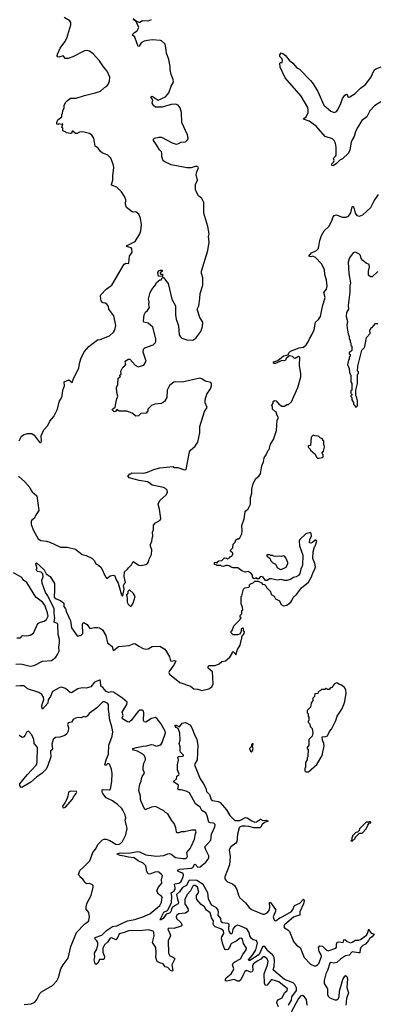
# Model space of a CAD drawing. Extents: x 2293139 to 2515392, y 824115 to 1006937.
# Tile 308 of 417: x 2413870 to 2418199, y 953726 to 965650. Entities that reach past the tile are written whole.
import ezdxf

# ---------------------------------------------------------------- set-up
doc = ezdxf.new("R2010")
doc.units = 0

msp = doc.modelspace()

# ---------------------------------------------------------------- linework, layer by layer
at = {"layer": '0CON10XD'}
for points in [[(2413865, 960548), (2413876, 960575), (2413891, 960605), (2413925, 960627), (2413965, 960639), (2414015, 960638), (2414045, 960620), (2414105, 960538), (2414115, 960528), (2414125, 960528), (2414133, 960547), (2414131, 960609), (2414163, 960685), (2414212, 960735), (2414235, 960790), (2414282, 960845), (2414328, 960935), (2414352, 961035), (2414367, 961053), (2414382, 961095), (2414393, 961165), (2414412, 961215), (2414410, 961265), (2414465, 961287), (2414505, 961258), (2414525, 961312), (2414585, 961430), (2414592, 961488), (2414610, 961545), (2414652, 961628), (2414705, 961692), (2414810, 961775), (2414845, 961778), (2414955, 961823), (2415005, 961866), (2415018, 961885), (2415025, 961912), (2415033, 961945), (2415011, 962065), (2414950, 962145), (2414943, 962175), (2414924, 962205), (2414905, 962218), (2414875, 962221), (2414862, 962232), (2414851, 962265), (2414848, 962305), (2414853, 962317), (2414915, 962387), (2414984, 962436), (2415135, 962688), (2415155, 962702), (2415185, 962698), (2415192, 962705), (2415199, 962785), (2415232, 962835), (2415229, 962875), (2415218, 962889), (2415162, 962905), (2415171, 962915), (2415269, 962965), (2415326, 963055), (2415338, 963095), (2415346, 963165), (2415334, 963245), (2415312, 963295), (2415275, 963322), (2415245, 963318), (2415230, 963325), (2415162, 963375), (2415150, 963415), (2415153, 963467), (2415138, 963508), (2415102, 963565), (2415045, 963622), (2414982, 963645), (2414980, 963655), (2414998, 963705), (2414997, 963765), (2415008, 963855), (2415005, 963890), (2414975, 963972), (2414938, 964008), (2414869, 964039), (2414848, 964055), (2414818, 964095), (2414785, 964120), (2414768, 964215), (2414745, 964252), (2414715, 964273), (2414635, 964290), (2414594, 964286), (2414565, 964272), (2414545, 964270), (2414515, 964300), (2414505, 964300), (2414497, 964273), (2414485, 964270), (2414435, 964280), (2414428, 964288), (2414390, 964305), (2414390, 964335), (2414380, 964345), (2414390, 964390), (2414378, 964382), (2414345, 964390), (2414335, 964380), (2414320, 964385), (2414320, 964405), (2414332, 964438), (2414380, 964475), (2414380, 964505), (2414387, 964513), (2414390, 964545), (2414407, 964583), (2414408, 964615), (2414427, 964653), (2414447, 964673), (2414485, 964698), (2414555, 964698), (2414655, 964733), (2414785, 964763), (2414846, 964784), (2414895, 964828), (2414926, 964844), (2414942, 964865), (2414958, 964905), (2414960, 964955), (2414928, 965028), (2414885, 965078), (2414835, 965152), (2414758, 965238), (2414715, 965268), (2414685, 965276), (2414655, 965274), (2414515, 965201), (2414455, 965181), (2414422, 965182), (2414406, 965206), (2414395, 965211), (2414345, 965198), (2414331, 965201), (2414323, 965213), (2414326, 965234), (2414360, 965305), (2414417, 965383), (2414439, 965425), (2414487, 965587), (2414488, 965615), (2414476, 965636), (2414408, 965675)], [(2415185, 960130), (2415205, 960150), (2415215, 960150), (2415228, 960162), (2415371, 960159), (2415415, 960169), (2415495, 960204), (2415565, 960221), (2415686, 960236), (2415725, 960238), (2415745, 960228), (2415785, 960228), (2415865, 960197), (2415885, 960202), (2415927, 960415), (2415937, 960435), (2415994, 960485), (2416026, 960535), (2416049, 960645), (2416052, 960725), (2416108, 960905), (2416140, 960955), (2416115, 961012), (2416116, 961045), (2416134, 961116), (2416179, 961181), (2416192, 961215), (2416192, 961235), (2416182, 961255), (2416115, 961273), (2416075, 961302), (2416052, 961308), (2415835, 961262), (2415755, 961266), (2415735, 961259), (2415685, 961219), (2415654, 961165), (2415652, 961075), (2415623, 961027), (2415585, 961001), (2415507, 960993), (2415465, 960978), (2415420, 960935), (2415420, 960915), (2415400, 960885), (2415335, 960880), (2415307, 960853), (2415275, 960848), (2415230, 960885), (2415165, 960911), (2415075, 960909), (2415045, 960928), (2415028, 960905), (2415015, 960903), (2414988, 960925), (2414992, 960935), (2415024, 960956), (2415040, 961045), (2415059, 961091), (2415046, 961135), (2415043, 961195), (2415059, 961231), (2415063, 961307), (2415072, 961318), (2415090, 961325), (2415080, 961335), (2415080, 961345), (2415100, 961355), (2415093, 961395), (2415117, 961443), (2415138, 961455), (2415153, 961475), (2415148, 961505), (2415155, 961520), (2415183, 961537), (2415205, 961538), (2415267, 961465), (2415305, 961448), (2415374, 961466), (2415401, 961515), (2415366, 961625), (2415370, 961660), (2415385, 961676), (2415486, 961714), (2415508, 961735), (2415517, 961753), (2415516, 961785), (2415480, 961925), (2415425, 961974), (2415372, 961985), (2415367, 962005), (2415376, 962075), (2415392, 962108), (2415415, 962128), (2415440, 962165), (2415433, 962195), (2415436, 962235), (2415431, 962265), (2415449, 962345), (2415469, 962381), (2415512, 962438), (2415525, 962468), (2415565, 962500), (2415585, 962500), (2415590, 962515), (2415605, 962530), (2415666, 962456), (2415711, 962265), (2415754, 962185), (2415757, 962075), (2415762, 962025), (2415793, 961943), (2415800, 961835), (2415815, 961810), (2415834, 961795), (2415895, 961772), (2415965, 961770), (2416003, 961795), (2416064, 961876), (2416083, 961935), (2416086, 961985), (2416052, 962045), (2416020, 962145), (2416037, 962185), (2416052, 962275), (2416055, 962335), (2416085, 962435), (2416087, 962525), (2416071, 962575), (2416070, 962605), (2416149, 962855), (2416164, 962956), (2416157, 963023), (2416163, 963055), (2416148, 963145), (2416099, 963305), (2416100, 963435), (2416076, 963485), (2416035, 963517), (2416010, 963560), (2415999, 963595), (2415999, 963655), (2416021, 963705), (2416006, 963775), (2416013, 963807), (2416034, 963855), (2416030, 963865), (2416015, 963874), (2415995, 963874), (2415945, 963858), (2415895, 963854), (2415705, 963892), (2415625, 963927), (2415605, 963942), (2415597, 963965), (2415590, 963995), (2415592, 964035), (2415585, 964050), (2415562, 964072), (2415527, 964135), (2415490, 964185), (2415488, 964205), (2415502, 964215), (2415553, 964227), (2415585, 964227), (2415715, 964159), (2415763, 964143), (2415785, 964145), (2415825, 964168), (2415878, 964172), (2415901, 964195), (2415910, 964215), (2415903, 964255), (2415833, 964403), (2415830, 964525), (2415813, 964583), (2415789, 964615), (2415755, 964629), (2415705, 964621), (2415595, 964590), (2415515, 964589), (2415492, 964605), (2415475, 964640), (2415480, 964675), (2415458, 964715), (2415475, 964723), (2415545, 964676), (2415635, 964714), (2415674, 964765), (2415704, 964845), (2415731, 964895), (2415729, 964925), (2415704, 964985), (2415692, 965042), (2415692, 965085), (2415676, 965166), (2415646, 965245), (2415644, 965286), (2415631, 965355), (2415588, 965395), (2415575, 965399), (2415475, 965405), (2415415, 965400), (2415375, 965390), (2415340, 965370), (2415315, 965330), (2415305, 965327), (2415265, 965440), (2415233, 965465), (2415260, 965495), (2415293, 965517), (2415313, 965555), (2415279, 965629), (2415245, 965654)], [(2415245, 965666), (2415282, 965632), (2415315, 965621), (2415325, 965620), (2415355, 965641), (2415425, 965637), (2415465, 965654)], [(2418243, 964657), (2418163, 964607), (2418109, 964545), (2418074, 964475), (2418012, 964428), (2417962, 964348), (2417936, 964295), (2417918, 964235), (2417893, 964197), (2417882, 964168), (2417866, 964075), (2417850, 964035), (2417778, 963965), (2417745, 963948), (2417705, 963907), (2417665, 963882), (2417648, 963885), (2417648, 963905), (2417670, 963925), (2417677, 963945), (2417670, 963965), (2417673, 963977), (2417695, 964000), (2417700, 964015), (2417700, 964105), (2417691, 964155), (2417676, 964185), (2417655, 964209), (2417566, 964236), (2417460, 964360), (2417375, 964420), (2417304, 964444), (2417308, 964455), (2417337, 964475), (2417362, 964525), (2417363, 964555), (2417356, 964585), (2417278, 964725), (2417082, 964945), (2417024, 965075), (2417020, 965125), (2417028, 965132), (2417048, 965132), (2417052, 965155), (2417045, 965180), (2417020, 965205), (2417020, 965225), (2417033, 965247), (2417055, 965241), (2417088, 965218), (2417130, 965160), (2417178, 965125), (2417225, 965068), (2417255, 965050), (2417392, 964912), (2417421, 964875), (2417478, 964782), (2417551, 964615), (2417635, 964541), (2417675, 964527), (2417705, 964540), (2417720, 964560), (2417759, 964635), (2417779, 964695), (2417805, 964738), (2417825, 964750), (2417834, 964744), (2417842, 964715), (2417855, 964711), (2417865, 964716), (2417932, 964758), (2417995, 964821), (2418055, 964866), (2418122, 964948), (2418160, 965040), (2418183, 965056), (2418245, 965079)], [(2417172, 961052), (2417238, 961195), (2417273, 961325), (2417273, 961365), (2417257, 961457), (2417262, 961565), (2417245, 961572), (2417205, 961549), (2417192, 961552), (2417172, 961572), (2417135, 961580), (2417095, 961548), (2417089, 961525), (2417081, 961519), (2417045, 961521), (2416965, 961487), (2416947, 961487), (2416938, 961495), (2416945, 961508), (2416996, 961524), (2417065, 961581), (2417118, 961592), (2417127, 961615), (2417147, 961635), (2417252, 961675), (2417305, 961686), (2417338, 961712), (2417363, 961747), (2417378, 961785), (2417407, 961833), (2417436, 961894), (2417452, 961985), (2417485, 962018), (2417510, 962055), (2417537, 962175), (2417566, 962284), (2417552, 962345), (2417582, 962388), (2417592, 962428), (2417585, 962495), (2417565, 962565), (2417559, 962625), (2417525, 962695), (2417452, 962772), (2417415, 962786), (2417395, 962777), (2417370, 962785), (2417404, 962825), (2417464, 962856), (2417483, 962875), (2417493, 962903), (2417503, 962975), (2417523, 963037), (2417557, 963093), (2417615, 963148), (2417652, 963225), (2417659, 963255), (2417675, 963279), (2417705, 963288), (2417775, 963259), (2417822, 963258), (2417849, 963271), (2417880, 963310), (2417895, 963382), (2417905, 963392), (2417918, 963358), (2417931, 963305), (2417949, 963279), (2417985, 963271), (2418025, 963286), (2418121, 963375), (2418159, 963455), (2418215, 963532)], [(2418205, 962599), (2418135, 962538), (2418115, 962538), (2418092, 962555), (2418093, 962605), (2418106, 962656), (2418102, 962685), (2418065, 962700), (2418025, 962734), (2418005, 962760), (2417994, 962795), (2417975, 962814), (2417935, 962833), (2417905, 962825), (2417861, 962765), (2417848, 962715), (2417854, 962575), (2417876, 962465), (2417867, 962425), (2417868, 962352), (2417848, 962188), (2417850, 962145), (2417826, 962105), (2417820, 962055), (2417839, 961995), (2417830, 961955), (2417834, 961914), (2417848, 961845), (2417860, 961815), (2417860, 961785), (2417870, 961775), (2417870, 961745), (2417880, 961735), (2417880, 961705), (2417890, 961695), (2417890, 961645), (2417860, 961615), (2417860, 961605), (2417870, 961595), (2417870, 961575), (2417860, 961565), (2417860, 961535), (2417850, 961525), (2417840, 961475), (2417860, 961425), (2417863, 961373), (2417880, 961345), (2417880, 961265), (2417890, 961245), (2417890, 961165), (2417880, 961155), (2417880, 961125), (2417890, 961115), (2417890, 961105), (2417880, 961095), (2417880, 961085), (2417890, 961075), (2417890, 961045), (2417910, 961015), (2417910, 960995), (2417930, 960975), (2417932, 960962), (2417945, 960960), (2417960, 960975), (2417958, 961035), (2417947, 961087), (2417940, 961095), (2417940, 961165), (2417960, 961245), (2417960, 961355), (2417970, 961365), (2417970, 961385), (2417960, 961395), (2417962, 961455), (2418013, 961647), (2418040, 961675), (2418047, 961693), (2418068, 961802), (2418112, 961848), (2418110, 961895), (2418120, 961905), (2418122, 961918), (2418138, 961922), (2418175, 961970), (2418205, 961970)], [(2415595, 962540), (2415550, 962545), (2415543, 962587), (2415555, 962608), (2415574, 962616), (2415590, 962615), (2415598, 962605), (2415570, 962585), (2415575, 962570), (2415598, 962568), (2415600, 962545), (2415595, 962540)], [(2413825, 957844), (2413885, 957849), (2413995, 957821), (2414045, 957831), (2414145, 957880), (2414255, 957890), (2414308, 957932), (2414328, 957962), (2414348, 958002), (2414342, 958055), (2414351, 958099), (2414352, 958145), (2414337, 958205), (2414331, 958331), (2414325, 958339), (2414288, 958355), (2414296, 958405), (2414286, 958456), (2414286, 958516), (2414212, 958672), (2414181, 958715), (2414142, 958825), (2414136, 958864), (2414155, 958905), (2414149, 958939), (2414130, 958960), (2414085, 958968), (2414069, 958985), (2414082, 959005), (2414067, 959055), (2414067, 959065), (2414075, 959071), (2414166, 958986), (2414189, 958939), (2414239, 958909), (2414292, 958822), (2414291, 958741), (2414288, 958658), (2414312, 958635), (2414365, 958618), (2414404, 958585), (2414406, 958545), (2414425, 958514), (2414435, 958475), (2414485, 958370), (2414498, 958285), (2414565, 958187), (2414575, 958184), (2414615, 958196), (2414634, 958215), (2414632, 958328), (2414635, 958340), (2414645, 958348), (2414688, 958325), (2414717, 958277), (2414775, 958289), (2414815, 958291), (2414835, 958287), (2414872, 958262), (2414912, 958192), (2414934, 958104), (2414990, 958060), (2414996, 958025), (2415005, 958011), (2415065, 958060), (2415195, 958070), (2415255, 958094), (2415272, 958092), (2415314, 958065), (2415364, 958034), (2415395, 958027), (2415425, 958032), (2415475, 958059), (2415565, 958064), (2415625, 958026), (2415644, 958004), (2415682, 957935), (2415696, 957886), (2415705, 957881), (2415745, 957890), (2415761, 957885), (2415737, 957833), (2415683, 957765), (2415675, 957745), (2415683, 957723), (2415808, 957625), (2415937, 957577), (2415978, 957548), (2416025, 957542), (2416075, 957528), (2416160, 957545), (2416195, 957570), (2416212, 957608), (2416202, 957752), (2416150, 957795), (2416152, 957818), (2416165, 957830), (2416235, 957828), (2416285, 957850), (2416315, 957878), (2416360, 957885), (2416415, 957930), (2416440, 957975), (2416440, 957985), (2416455, 958000), (2416480, 957975), (2416485, 957960), (2416508, 958025), (2416538, 958075), (2416553, 958147), (2416560, 958155), (2416560, 958175), (2416588, 958215), (2416590, 958235), (2416580, 958255), (2416578, 958278), (2416565, 958280), (2416552, 958268), (2416552, 958245), (2416535, 958210), (2416505, 958200), (2416452, 958202), (2416430, 958225), (2416430, 958245), (2416440, 958255), (2416462, 958308), (2416540, 958385), (2416540, 958395), (2416550, 958405), (2416540, 958415), (2416540, 958435), (2416557, 958453), (2416560, 958495), (2416570, 958505), (2416567, 958537), (2416550, 958575), (2416550, 958665), (2416557, 958673), (2416580, 958755), (2416595, 958770), (2416645, 958778), (2416652, 958785), (2416652, 958808), (2416662, 958818), (2416695, 958830), (2416715, 958850), (2416755, 958850), (2416795, 958832), (2416810, 958815), (2416835, 958810), (2416850, 958795), (2416858, 958775), (2416907, 958727), (2416915, 958690), (2416950, 958670), (2416967, 958637), (2417013, 958613), (2417035, 958568), (2417065, 958552), (2417105, 958558), (2417151, 958595), (2417166, 958615), (2417179, 958651), (2417220, 958690), (2417280, 958770), (2417365, 958838), (2417402, 958905), (2417422, 958958), (2417444, 958995), (2417450, 959025), (2417444, 959065), (2417420, 959125), (2417423, 959205), (2417438, 959265), (2417447, 959275), (2417467, 959335), (2417457, 959347), (2417445, 959348), (2417415, 959320), (2417395, 959310), (2417380, 959315), (2417382, 959355), (2417402, 959398), (2417398, 959428), (2417385, 959438), (2417335, 959422), (2417260, 959355), (2417252, 959335), (2417258, 959278), (2417297, 959165), (2417294, 959045), (2417273, 958997), (2417260, 958945), (2417245, 958921), (2417215, 958904), (2417184, 958896), (2417148, 958872), (2417105, 958858), (2417075, 958858), (2417035, 958869), (2416985, 958861), (2416915, 958880), (2416895, 958878), (2416865, 958860), (2416845, 958860), (2416819, 958899), (2416795, 958908), (2416780, 958905), (2416765, 958880), (2416745, 958880), (2416735, 958890), (2416705, 958880), (2416690, 958905), (2416690, 958925), (2416670, 958945), (2416635, 958968), (2416605, 958958), (2416560, 958975), (2416512, 959012), (2416455, 959010), (2416420, 959025), (2416407, 959037), (2416385, 959042), (2416365, 959042), (2416335, 959030), (2416313, 959033), (2416305, 959040), (2416255, 959040), (2416248, 959048), (2416232, 959052), (2416223, 959063), (2416232, 959078), (2416245, 959080), (2416255, 959070), (2416282, 959098), (2416315, 959100), (2416348, 959132), (2416375, 959130), (2416385, 959122), (2416412, 959138), (2416422, 959148), (2416438, 959152), (2416440, 959165), (2416450, 959175), (2416448, 959188), (2416422, 959212), (2416420, 959225), (2416450, 959255), (2416453, 959297), (2416477, 959323), (2416485, 959350), (2416505, 959362), (2416517, 959363), (2416533, 959377), (2416558, 959425), (2416563, 959455), (2416559, 959525), (2416586, 959605), (2416600, 959690), (2416606, 959704), (2416634, 959726), (2416662, 959785), (2416663, 959865), (2416681, 959915), (2416680, 959965), (2416697, 960035), (2416728, 960095), (2416766, 960124), (2416785, 960150), (2416801, 960249), (2416822, 960295), (2416830, 960345), (2416855, 960380), (2416875, 960430), (2416888, 960445), (2416905, 960508), (2416943, 960565), (2416978, 960675), (2416988, 960805), (2416998, 960815), (2417000, 960835), (2416982, 960865), (2416980, 960895), (2416965, 960900), (2416930, 960935), (2416930, 960965), (2416920, 960975), (2416940, 961005), (2416940, 961025), (2416955, 961040), (2416976, 961036), (2417010, 960990), (2417025, 960980), (2417045, 960970), (2417075, 960970), (2417105, 960990), (2417125, 960990), (2417159, 961021), (2417172, 961052)], [(2417475, 960340), (2417495, 960342), (2417532, 960348), (2417542, 960358), (2417542, 960375), (2417530, 960405), (2417548, 960425), (2417558, 960475), (2417557, 960497), (2417550, 960505), (2417550, 960545), (2417540, 960555), (2417540, 960565), (2417525, 960580), (2417512, 960582), (2417488, 960608), (2417445, 960610), (2417422, 960618), (2417400, 960595), (2417390, 960495), (2417362, 960488), (2417360, 960475), (2417385, 960450), (2417390, 960435), (2417445, 960390), (2417462, 960352), (2417475, 960340)], [(2413855, 960122), (2413934, 960055), (2413994, 959985), (2414010, 959950), (2414022, 959932), (2414079, 959885), (2414100, 959705), (2414060, 959645), (2414048, 959615), (2414012, 959585), (2414007, 959573), (2414007, 959535), (2414036, 959465), (2414095, 959362), (2414125, 959342), (2414196, 959336), (2414235, 959323), (2414364, 959264), (2414445, 959262), (2414545, 959240), (2414625, 959174), (2414675, 959162), (2414745, 959130), (2414776, 959095), (2414792, 959061), (2414824, 959044), (2414856, 959016), (2414909, 958905), (2414925, 958883), (2414963, 958917), (2415005, 958922), (2415020, 958915), (2415037, 958867), (2415063, 958825), (2415104, 958684), (2415115, 958670), (2415120, 958675), (2415134, 958755), (2415127, 958795), (2415135, 958820), (2415150, 958835), (2415134, 958906), (2415140, 958965), (2415176, 958994), (2415185, 959010), (2415225, 959050), (2415245, 959088), (2415313, 959043), (2415335, 959039), (2415397, 959053), (2415415, 959065), (2415430, 959085), (2415436, 959115), (2415467, 959175), (2415471, 959231), (2415453, 959275), (2415454, 959294), (2415471, 959335), (2415472, 959368), (2415480, 959395), (2415478, 959445), (2415488, 959475), (2415491, 959529), (2415515, 959558), (2415569, 959591), (2415579, 959611), (2415563, 959723), (2415548, 959785), (2415565, 959828), (2415643, 959895), (2415660, 959925), (2415655, 959952), (2415635, 959972), (2415610, 959985), (2415473, 960013), (2415450, 960035), (2415415, 960052), (2415315, 960070), (2415193, 960103), (2415180, 960125), (2415185, 960130)], [(2417025, 958990), (2417045, 958994), (2417095, 959022), (2417116, 959064), (2417116, 959076), (2417090, 959135), (2417075, 959152), (2417065, 959158), (2417035, 959148), (2417015, 959152), (2416965, 959150), (2416943, 959153), (2416935, 959160), (2416905, 959160), (2416895, 959170), (2416862, 959168), (2416860, 959155), (2416898, 959128), (2416910, 959095), (2416935, 959072), (2416965, 959058), (2416991, 959011), (2417025, 958990)], [(2413835, 958166), (2413876, 958164), (2413887, 958173), (2413890, 958185), (2413905, 958192), (2413955, 958188), (2413995, 958198), (2414035, 958222), (2414091, 958339), (2414123, 958355), (2414165, 958366), (2414196, 958385), (2414213, 958425), (2414207, 958467), (2414175, 958559), (2414145, 958595), (2414065, 958656), (2413955, 958835), (2413914, 958864), (2413895, 958896), (2413795, 958952)], [(2415215, 958548), (2415225, 958553), (2415244, 958586), (2415266, 958665), (2415244, 958704), (2415205, 958740), (2415195, 958740), (2415180, 958725), (2415178, 958705), (2415162, 958685), (2415170, 958645), (2415169, 958595), (2415182, 958572), (2415205, 958552), (2415215, 958548)], [(2415949, 955645), (2415986, 955725), (2415998, 955792), (2416008, 955815), (2416000, 955835), (2415954, 955836), (2415865, 955813), (2415825, 955816), (2415795, 955804), (2415774, 955804), (2415767, 955815), (2415760, 955865), (2415738, 955915), (2415708, 955955), (2415663, 956033), (2415635, 956048), (2415615, 956068), (2415513, 956123), (2415465, 956114), (2415395, 956086), (2415385, 956087), (2415379, 956095), (2415341, 956181), (2415334, 956205), (2415334, 956245), (2415312, 956315), (2415326, 956395), (2415341, 956425), (2415345, 956460), (2415354, 956486), (2415380, 956525), (2415365, 956570), (2415364, 956594), (2415374, 956645), (2415393, 956685), (2415392, 956705), (2415380, 956735), (2415359, 956755), (2415295, 956790), (2415247, 956805), (2415239, 956815), (2415241, 956825), (2415284, 956836), (2415365, 956854), (2415405, 956855), (2415465, 956872), (2415485, 956869), (2415525, 956851), (2415567, 956865), (2415581, 956875), (2415594, 956896), (2415636, 957015), (2415631, 957035), (2415580, 957125), (2415535, 957184), (2415515, 957201), (2415465, 957188), (2415395, 957142), (2415378, 957148), (2415370, 957165), (2415372, 957255), (2415367, 957277), (2415355, 957289), (2415325, 957287), (2415305, 957273), (2415278, 957245), (2415225, 957168), (2415195, 957144), (2415175, 957146), (2415116, 957185), (2415112, 957195), (2415121, 957225), (2415112, 957265), (2415168, 957355), (2415171, 957385), (2415113, 957433), (2415004, 957505), (2414985, 957511), (2414945, 957503), (2414917, 957515), (2414875, 957564), (2414850, 957580), (2414849, 957639), (2414845, 957650), (2414835, 957651), (2414775, 957626), (2414731, 957569), (2414675, 957556), (2414625, 957557), (2414575, 957548), (2414495, 957497), (2414481, 957501), (2414425, 957552), (2414375, 957565), (2414355, 957563), (2414266, 957515), (2414241, 957455), (2414215, 957415), (2414212, 957375), (2414145, 957300), (2414137, 957327), (2414138, 957345), (2414162, 957418), (2414156, 957446), (2414138, 957478), (2414101, 957501), (2413966, 957545), (2413925, 957581), (2413875, 957583), (2413825, 957579)], [(2417365, 956540), (2417465, 956632), (2417531, 956739), (2417557, 956855), (2417551, 956885), (2417534, 956925), (2417532, 956965), (2417575, 956968), (2417595, 956978), (2417621, 957029), (2417645, 957058), (2417697, 957165), (2417713, 957215), (2417768, 957302), (2417793, 957355), (2417806, 957394), (2417821, 957495), (2417817, 957535), (2417803, 957563), (2417765, 957590), (2417732, 957602), (2417717, 957617), (2417705, 957618), (2417677, 957603), (2417648, 957562), (2417632, 957558), (2417615, 957540), (2417595, 957540), (2417585, 957550), (2417575, 957550), (2417565, 957540), (2417525, 957540), (2417508, 957522), (2417495, 957520), (2417482, 957508), (2417478, 957492), (2417442, 957488), (2417440, 957455), (2417420, 957435), (2417420, 957405), (2417400, 957375), (2417390, 957325), (2417350, 957285), (2417350, 957255), (2417360, 957245), (2417360, 957215), (2417370, 957205), (2417370, 957165), (2417360, 957155), (2417363, 957143), (2417377, 957127), (2417390, 957085), (2417410, 957065), (2417420, 957015), (2417410, 956975), (2417370, 956935), (2417370, 956865), (2417350, 956835), (2417350, 956825), (2417360, 956815), (2417358, 956722), (2417350, 956715), (2417350, 956685), (2417330, 956655), (2417330, 956595), (2417320, 956585), (2417320, 956555), (2417335, 956540), (2417365, 956540)], [(2414988, 956522), (2414981, 956575), (2414956, 956636), (2414935, 956642), (2414915, 956624), (2414905, 956620), (2414900, 956625), (2414915, 956685), (2414944, 956755), (2414949, 956865), (2414989, 956975), (2414996, 957024), (2414986, 957085), (2414957, 957185), (2414954, 957245), (2414943, 957295), (2414943, 957355), (2414935, 957370), (2414895, 957390), (2414875, 957389), (2414805, 957315), (2414711, 957249), (2414688, 957215), (2414675, 957206), (2414665, 957202), (2414645, 957212), (2414615, 957197), (2414578, 957198), (2414545, 957191), (2414518, 957175), (2414495, 957144), (2414457, 957133), (2414450, 957115), (2414462, 957075), (2414456, 957035), (2414439, 957001), (2414417, 956983), (2414355, 956962), (2414305, 956959), (2414275, 956933), (2414257, 956875), (2414268, 956822), (2414263, 956807), (2414244, 956796), (2414242, 956788), (2414247, 956725), (2414208, 956605), (2414185, 956569), (2414141, 956525), (2414072, 956478), (2414004, 956416), (2413895, 956350), (2413884, 956354), (2413870, 956375), (2413872, 956395), (2413960, 956505), (2414069, 956621), (2414077, 956635), (2414081, 956665), (2414084, 956835), (2414074, 956854), (2414046, 956885), (2414040, 956935), (2414015, 956991), (2413975, 957036), (2413955, 957024), (2413938, 956985), (2413920, 956965), (2413905, 956959), (2413865, 956983)], [(2417125, 953715), (2417159, 953775), (2417166, 953815), (2417221, 953895), (2417222, 953925), (2417202, 953965), (2417181, 953985), (2417075, 954028), (2416945, 954135), (2416940, 954145), (2416952, 954185), (2416956, 954255), (2416950, 954295), (2416933, 954323), (2416873, 954375), (2416838, 954428), (2416815, 954426), (2416805, 954416), (2416777, 954345), (2416755, 954320), (2416655, 954257), (2416645, 954256), (2416640, 954265), (2416662, 954295), (2416698, 954332), (2416729, 954385), (2416747, 954465), (2416738, 954498), (2416695, 954509), (2416675, 954523), (2416657, 954555), (2416648, 954595), (2416621, 954641), (2416535, 954678), (2416505, 954683), (2416475, 954668), (2416448, 954635), (2416442, 954588), (2416435, 954580), (2416425, 954581), (2416405, 954614), (2416400, 954635), (2416407, 954695), (2416391, 954705), (2416324, 954714), (2416309, 954725), (2416303, 954765), (2416272, 954805), (2416276, 954845), (2416270, 954875), (2416254, 954895), (2416197, 954927), (2416175, 954958), (2416155, 955005), (2416149, 955075), (2416089, 955179), (2416015, 955225), (2415925, 955229), (2415913, 955217), (2415890, 955165), (2415839, 955141), (2415805, 955087), (2415769, 955055), (2415779, 954999), (2415794, 954965), (2415787, 954945), (2415723, 954907), (2415711, 954889), (2415698, 954845), (2415685, 954828), (2415642, 954818), (2415606, 954765), (2415575, 954744), (2415572, 954752), (2415615, 954842), (2415658, 954862), (2415708, 954955), (2415711, 955035), (2415703, 955075), (2415738, 955102), (2415751, 955119), (2415753, 955135), (2415742, 955178), (2415749, 955185), (2415795, 955195), (2415819, 955211), (2415832, 955228), (2415850, 955275), (2415853, 955295), (2415845, 955315), (2415789, 955335), (2415781, 955349), (2415808, 955362), (2415948, 955375), (2415967, 955383), (2415985, 955419), (2415995, 955422), (2416025, 955389), (2416055, 955393), (2416125, 955448), (2416152, 955485), (2416161, 955505), (2416159, 955525), (2416122, 955595), (2416112, 955635), (2416185, 955715), (2416191, 955785), (2416233, 955875), (2416235, 955905), (2416221, 955921), (2416175, 955922), (2416160, 955930), (2416138, 956008), (2416123, 956043), (2416075, 956073), (2416055, 956115), (2415998, 956155), (2415927, 956287), (2415885, 956308), (2415825, 956325), (2415795, 956325), (2415785, 956331), (2415794, 956375), (2415790, 956385), (2415734, 956415), (2415732, 956425), (2415768, 956455), (2415772, 956488), (2415797, 956505), (2415801, 956515), (2415779, 956565), (2415782, 956625), (2415794, 956684), (2415785, 956720), (2415795, 956726), (2415840, 956730), (2415852, 956735), (2415853, 956745), (2415818, 956778), (2415812, 956795), (2415813, 956845), (2415802, 956885), (2415814, 956926), (2415809, 957015), (2415787, 957067), (2415765, 957077), (2415751, 957099), (2415753, 957107), (2415765, 957107), (2415805, 957088), (2415838, 957132), (2415875, 957138), (2415937, 957105), (2415962, 957055), (2415980, 957000), (2416016, 956935), (2416025, 956865), (2416018, 956685), (2415990, 956640), (2415987, 956625), (2416055, 956455), (2416095, 956395), (2416122, 956342), (2416130, 956305), (2416169, 956269), (2416189, 956205), (2416205, 956193), (2416273, 956183), (2416295, 956170), (2416372, 956082), (2416415, 956013), (2416474, 955954), (2416535, 955953), (2416605, 955988), (2416625, 955983), (2416678, 955948), (2416715, 955930), (2416735, 955936), (2416785, 955968), (2416815, 955953), (2416855, 955956), (2416879, 955945), (2416835, 955929), (2416801, 955899), (2416787, 955873), (2416775, 955864), (2416705, 955862), (2416645, 955879), (2416605, 955883), (2416557, 955883), (2416538, 955875), (2416528, 955862), (2416505, 955785), (2416498, 955695), (2416485, 955677), (2416425, 955632), (2416404, 955595), (2416418, 955515), (2416409, 955415), (2416355, 955269), (2416355, 955245), (2416365, 955228), (2416385, 955210), (2416446, 955186), (2416471, 955165), (2416498, 955115), (2416518, 955048), (2416534, 955015), (2416602, 954955), (2416648, 954898), (2416675, 954875), (2416815, 954819), (2416835, 954818), (2416865, 954834), (2416888, 954862), (2416897, 954897), (2416895, 954960), (2416905, 954959), (2416967, 954875), (2416966, 954855), (2416939, 954785), (2416950, 954745), (2416965, 954738), (2416975, 954741), (2417020, 954775), (2417055, 954790), (2417159, 954851), (2417177, 954875), (2417195, 954923), (2417260, 954950), (2417305, 954998), (2417311, 954995), (2417315, 954982), (2417305, 954944), (2417263, 954845), (2417263, 954805), (2417215, 954795), (2417185, 954780), (2417075, 954687), (2417067, 954665), (2417075, 954651), (2417117, 954627), (2417137, 954607), (2417185, 954488), (2417221, 954441), (2417264, 954414), (2417313, 954293), (2417392, 954212), (2417434, 954194), (2417455, 954193), (2417475, 954203), (2417490, 954220), (2417524, 954305), (2417519, 954325), (2417496, 954365), (2417486, 954415), (2417505, 954435), (2417535, 954430), (2417585, 954380), (2417605, 954373), (2417695, 954406), (2417703, 954417), (2417704, 954456), (2417713, 954477), (2417735, 954481), (2417785, 954473), (2417795, 954509), (2417805, 954512), (2417835, 954487), (2417875, 954472), (2417895, 954478), (2417935, 954505), (2417975, 954505), (2417995, 954512), (2418067, 954565), (2418079, 954585), (2418095, 954638), (2418100, 954620), (2418125, 954586), (2418161, 954575), (2418135, 954545), (2418105, 954525), (2418092, 954498), (2418057, 954455), (2418025, 954439), (2418000, 954415), (2417990, 954395), (2417989, 954351), (2417971, 954349), (2417895, 954362), (2417857, 954323), (2417815, 954314), (2417755, 954274), (2417707, 954233), (2417674, 954226), (2417635, 954233), (2417624, 954226), (2417595, 954135), (2417575, 954095), (2417555, 954016), (2417555, 953979), (2417596, 953915), (2417596, 953845), (2417602, 953825), (2417624, 953805), (2417646, 953795), (2417685, 953780), (2417705, 953779), (2417725, 953793), (2417736, 953815), (2417741, 953885), (2417780, 954025), (2417805, 954067), (2417815, 954074), (2417831, 954065), (2417836, 954036), (2417828, 953928), (2417852, 953865), (2417825, 953795), (2417817, 953715)], [(2416675, 956780), (2416690, 956795), (2416698, 956825), (2416690, 956845), (2416695, 956880), (2416685, 956880), (2416675, 956870), (2416670, 956845), (2416650, 956825), (2416662, 956792), (2416675, 956780)], [(2413925, 953722), (2414010, 953730), (2414055, 953751), (2414079, 953785), (2414112, 953858), (2414135, 953878), (2414265, 953952), (2414320, 954010), (2414340, 954050), (2414366, 954154), (2414396, 954205), (2414458, 954285), (2414490, 954425), (2414558, 954595), (2414654, 954696), (2414702, 954735), (2414708, 954745), (2414714, 954785), (2414708, 954838), (2414675, 954880), (2414673, 954915), (2414687, 954955), (2414733, 955045), (2414760, 955145), (2414760, 955165), (2414750, 955175), (2414715, 955188), (2414680, 955185), (2414661, 955201), (2414635, 955240), (2414600, 955265), (2414600, 955275), (2414580, 955295), (2414599, 955345), (2414637, 955385), (2414717, 955465), (2414755, 955564), (2414787, 955605), (2414818, 955665), (2414872, 955718), (2414892, 955728), (2414915, 955728), (2414960, 955710), (2415035, 955666), (2415065, 955663), (2415092, 955675), (2415115, 955698), (2415155, 955780), (2415169, 955855), (2415148, 955955), (2415154, 955986), (2415145, 956020), (2415118, 956078), (2415107, 956097), (2415055, 956146), (2414995, 956189), (2414915, 956227), (2414875, 956280), (2414870, 956295), (2414868, 956322), (2414875, 956328), (2414955, 956324), (2414968, 956332), (2414986, 956425), (2414988, 956522)], [(2414405, 956104), (2414425, 956114), (2414506, 956205), (2414527, 956243), (2414555, 956278), (2414561, 956295), (2414557, 956305), (2414485, 956308), (2414459, 956295), (2414451, 956245), (2414439, 956211), (2414417, 956165), (2414387, 956125), (2414390, 956110), (2414405, 956104)], [(2417895, 955700), (2417930, 955735), (2417932, 955748), (2417982, 955798), (2418015, 955800), (2418065, 955850), (2418083, 955897), (2418102, 955918), (2418120, 955925), (2418118, 955938), (2418105, 955940), (2418095, 955930), (2418065, 955930), (2417985, 955850), (2417978, 955832), (2417958, 955812), (2417940, 955805), (2417900, 955765), (2417900, 955755), (2417890, 955745), (2417890, 955715), (2417880, 955705), (2417895, 955700)], [(2417001, 953695), (2416984, 953745), (2416985, 953765), (2416999, 953781), (2417046, 953805), (2417074, 953865), (2417106, 953895), (2417112, 953915), (2417005, 953998), (2416925, 954021), (2416915, 954021), (2416865, 953958), (2416844, 953955), (2416834, 953984), (2416828, 954095), (2416870, 954205), (2416876, 954246), (2416867, 954277), (2416835, 954302), (2416815, 954301), (2416789, 954271), (2416745, 954250), (2416701, 954215), (2416689, 954195), (2416693, 954137), (2416685, 954118), (2416665, 954116), (2416615, 954134), (2416595, 954123), (2416574, 954085), (2416547, 954023), (2416525, 954006), (2416505, 954008), (2416465, 954026), (2416375, 954008), (2416362, 954012), (2416360, 954025), (2416371, 954045), (2416428, 954095), (2416455, 954135), (2416461, 954155), (2416447, 954205), (2416454, 954225), (2416475, 954242), (2416544, 954276), (2416571, 954329), (2416611, 954385), (2416617, 954405), (2416581, 954461), (2416567, 954517), (2416545, 954528), (2416532, 954525), (2416497, 954493), (2416435, 954464), (2416425, 954453), (2416410, 954415), (2416389, 954391), (2416365, 954385), (2416355, 954390), (2416329, 954455), (2416313, 954525), (2416318, 954545), (2416341, 954585), (2416335, 954615), (2416305, 954642), (2416236, 954666), (2416219, 954679), (2416211, 954695), (2416217, 954737), (2416192, 954772), (2416186, 954795), (2416176, 954836), (2416131, 954865), (2416106, 954905), (2416065, 954935), (2416016, 954995), (2416010, 955015), (2416012, 955045), (2416039, 955085), (2416024, 955145), (2415995, 955167), (2415978, 955165), (2415967, 955155), (2415939, 955101), (2415898, 955055), (2415870, 954995), (2415868, 954945), (2415904, 954885), (2415909, 954865), (2415905, 954849), (2415875, 954828), (2415795, 954823), (2415772, 954805), (2415762, 954785), (2415767, 954765), (2415822, 954715), (2415836, 954684), (2415826, 954674), (2415735, 954643), (2415675, 954649), (2415663, 954635), (2415689, 954585), (2415696, 954555), (2415667, 954495), (2415672, 954345), (2415688, 954315), (2415720, 954300), (2415745, 954287), (2415747, 954275), (2415711, 954205), (2415723, 954137), (2415715, 954128), (2415695, 954134), (2415665, 954170), (2415631, 954181), (2415605, 954216), (2415565, 954227), (2415534, 954245), (2415517, 954295), (2415522, 954345), (2415517, 954415), (2415477, 954475), (2415498, 954555), (2415495, 954595), (2415485, 954613), (2415425, 954627), (2415325, 954616), (2415285, 954622), (2415186, 954616), (2415135, 954596), (2415075, 954581), (2415055, 954530), (2415035, 954508), (2414985, 954531), (2414965, 954526), (2414931, 954479), (2414895, 954445), (2414878, 954405), (2414877, 954357), (2414896, 954305), (2414894, 954276), (2414883, 954267), (2414835, 954267), (2414816, 954224), (2414795, 954210), (2414785, 954218), (2414772, 954265), (2414781, 954299), (2414777, 954345), (2414804, 954395), (2414815, 954445), (2414814, 954475), (2414805, 954494), (2414782, 954515), (2414784, 954535), (2414864, 954565), (2414919, 954621), (2414995, 954670), (2415045, 954676), (2415175, 954739), (2415265, 954752), (2415361, 954785), (2415445, 954822), (2415565, 954922), (2415588, 954965), (2415594, 955024), (2415588, 955035), (2415550, 955060), (2415530, 955095), (2415548, 955142), (2415589, 955195), (2415588, 955235), (2415597, 955285), (2415588, 955298), (2415554, 955325), (2415535, 955332), (2415505, 955328), (2415445, 955304), (2415426, 955306), (2415410, 955335), (2415395, 955405), (2415363, 955435), (2415304, 955464), (2415255, 955502), (2415185, 955507), (2415135, 955522), (2415085, 955528), (2415064, 955535), (2415049, 955545), (2415051, 955549), (2415085, 955559), (2415125, 955555), (2415211, 955561), (2415295, 955576), (2415321, 955571), (2415395, 955538), (2415525, 955522), (2415615, 955528), (2415662, 955548), (2415685, 955551), (2415705, 955544), (2415755, 955504), (2415845, 955490), (2415875, 955491), (2415895, 955501), (2415901, 955515), (2415894, 955566), (2415934, 955615), (2415949, 955645)], [(2417351, 953715), (2417342, 953785), (2417315, 953821), (2417295, 953832), (2417273, 953827), (2417245, 953797), (2417155, 953630)]]:
    msp.add_lwpolyline(points, dxfattribs=at)

doc.saveas('drawing.dxf')
